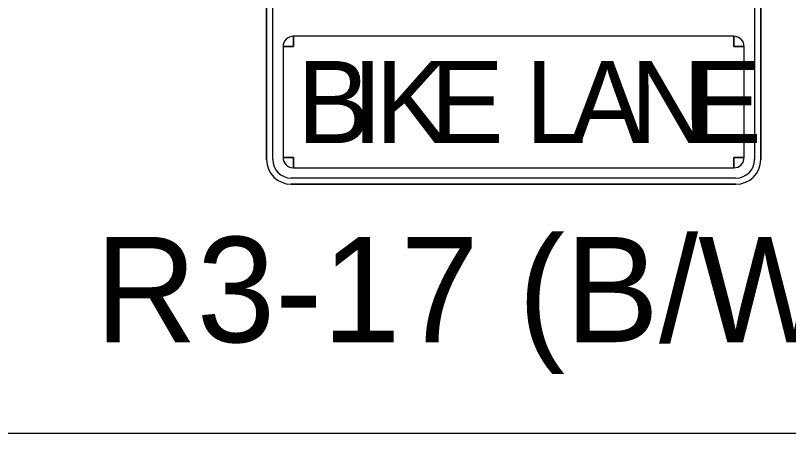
# Model space of a CAD drawing. Extents: x 99998.9 to 100095.7, y 99995 to 100010.7.
# Drawn here: x 100045.6927 to 100046.1151, y 100008.2892 to 100008.518 of the extents above; entities that cross this region are included whole.
import ezdxf

# ---------------------------------------------------------------- set-up
doc = ezdxf.new("R2010")
doc.units = 0
doc.layers.add('SH_TI_Tables', color=7, linetype='Continuous')
doc.layers.add('TR_SN_ConstructionSigns', color=7, linetype='Continuous')

msp = doc.modelspace()

# ---------------------------------------------------------------- linework, layer by layer
at = {"layer": 'SH_TI_Tables'}
msp.add_lwpolyline([(100045.27021, 100010.325), (100050.72412, 100010.325), (100050.72412, 100008.28919), (100045.27021, 100008.28919)], close=True, dxfattribs=at)
at = {"layer": 'TR_SN_ConstructionSigns'}
for p, q in [((100045.82991, 100008.62809), (100045.82991, 100008.43909)), ((100045.82991, 100008.62809), (100045.82991, 100008.43909)), ((100045.82991, 100008.43909), (100045.82991, 100008.62809)), ((100045.83328, 100008.43909), (100045.83328, 100008.62809)), ((100046.09653, 100008.62809), (100046.09653, 100008.43909)), ((100046.09991, 100008.43909), (100046.09991, 100008.62809)), ((100046.09991, 100008.43909), (100046.09991, 100008.62809)), ((100046.09991, 100008.62809), (100046.09991, 100008.43909)), ((100045.84453, 100008.50096), (100045.84453, 100008.50659)), ((100046.08528, 100008.50659), (100045.84453, 100008.50659)), ((100045.84453, 100008.50659), (100045.84453, 100008.50096)), ((100046.08528, 100008.50659), (100046.08528, 100008.50096)), ((100046.08528, 100008.50096), (100046.08528, 100008.50659)), ((100045.83891, 100008.50096), (100045.84453, 100008.50096)), ((100045.84453, 100008.50096), (100045.83891, 100008.50096)), ((100045.83891, 100008.50096), (100045.83891, 100008.44021)), ((100046.08528, 100008.50096), (100046.09091, 100008.50096)), ((100046.09091, 100008.50096), (100046.08528, 100008.50096)), ((100046.09091, 100008.44021), (100046.09091, 100008.50096)), ((100045.84453, 100008.44021), (100045.83891, 100008.44021)), ((100045.83891, 100008.44021), (100045.84453, 100008.44021)), ((100045.84453, 100008.43459), (100045.84453, 100008.44021)), ((100045.84453, 100008.44021), (100045.84453, 100008.43459)), ((100046.09091, 100008.44021), (100046.08528, 100008.44021)), ((100046.08528, 100008.44021), (100046.08528, 100008.43459)), ((100046.08528, 100008.43459), (100046.08528, 100008.44021)), ((100046.08528, 100008.44021), (100046.09091, 100008.44021)), ((100045.84453, 100008.43459), (100046.08528, 100008.43459)), ((100046.08641, 100008.42896), (100045.84341, 100008.42896)), ((100045.84341, 100008.42559), (100046.08641, 100008.42559)), ((100045.84341, 100008.42559), (100046.08641, 100008.42559)), ((100046.08641, 100008.42559), (100045.84341, 100008.42559))]:
    msp.add_line(p, q, dxfattribs=at)
for centre, radius, start, end in [((100045.84453, 100008.50096), 0.00562, 90, 180), ((100046.08528, 100008.50096), 0.00562, 0, 90), ((100045.84341, 100008.43909), 0.0135, 180, 270), ((100045.84341, 100008.43909), 0.0135, 180, 270), ((100045.84341, 100008.43909), 0.0135, 180, 270), ((100045.84341, 100008.43909), 0.01013, 180, 270), ((100045.84453, 100008.44021), 0.00562, 180, 270), ((100046.08528, 100008.44021), 0.00562, 270, 0), ((100046.08641, 100008.43909), 0.0135, 270, 0), ((100046.08641, 100008.43909), 0.0135, 270, 0), ((100046.08641, 100008.43909), 0.01013, 270, 0), ((100046.08641, 100008.43909), 0.0135, 270, 0)]:
    msp.add_arc(centre, radius, start, end, dxfattribs=at)

# ---------------------------------------------------------------- texts
for s, p in [('B', (100045.84657, 100008.44809)), ('I', (100045.87668, 100008.44809)), ('K', (100045.88932, 100008.44809)), ('E', (100045.91943, 100008.44809)), ('L', (100045.97122, 100008.44809)), ('A', (100045.9959, 100008.44809)), ('N', (100046.02874, 100008.44809)), ('E', (100046.06029, 100008.44809))]:
    msp.add_text(s, height=0.045, dxfattribs=at).set_placement(p)
msp.add_text('R3-17 (B/W)', height=0.0576, rotation=360, dxfattribs=at).set_placement((100045.73614, 100008.33919))

doc.saveas('drawing.dxf')
